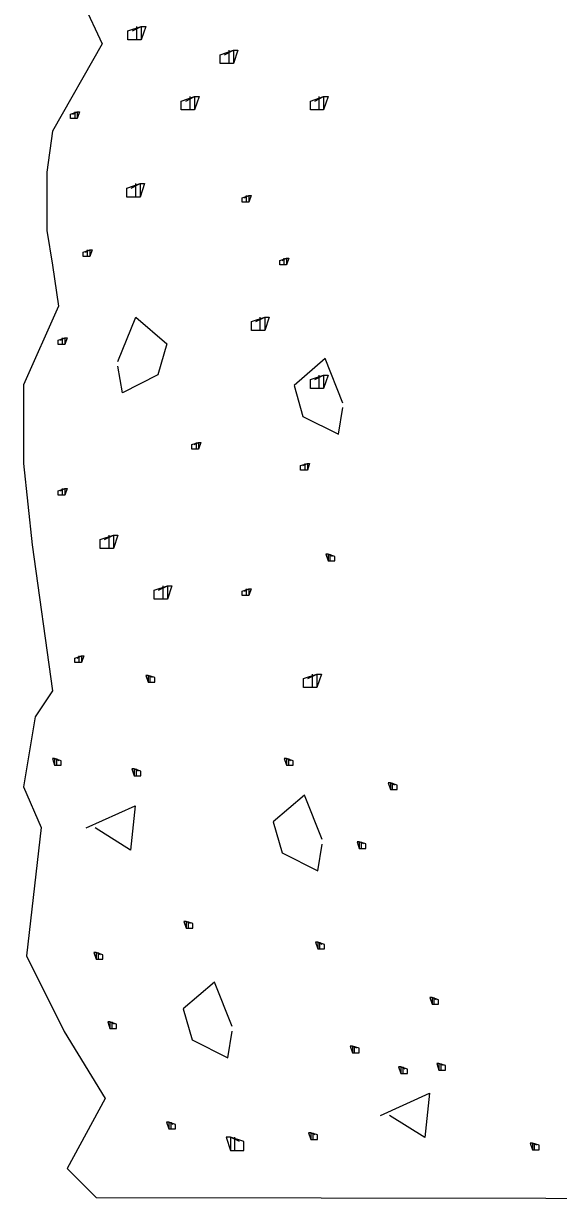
# Model space of a CAD drawing. Extents: x 2133490 to 2172050, y 2138301 to 2145980.
# Drawn here: x 2142648.4 to 2142740.7, y 2142044.9 to 2142248.1 of the extents above; entities that cross this region are included whole.
import ezdxf

# ---------------------------------------------------------------- set-up
doc = ezdxf.new("R2010")
doc.units = 0
doc.layers.add('ROW_PR_Notes', color=7, linetype='Continuous')

msp = doc.modelspace()

# ---------------------------------------------------------------- linework, layer by layer
at = {"layer": 'ROW_PR_Notes'}
for points in [[(2142655.45, 2142258.64), (2142661.99, 2142244.56), (2142653.44, 2142229.47), (2142652.44, 2142222.43), (2142652.44, 2142212.37), (2142653.44, 2142206.34), (2142654.45, 2142199.3), (2142648.42, 2142185.73), (2142648.42, 2142172.15), (2142649.92, 2142158.07), (2142653.44, 2142132.92), (2142650.42, 2142128.4), (2142648.42, 2142116.33), (2142651.43, 2142109.29), (2142648.92, 2142087.17), (2142655.45, 2142074.09), (2142662.49, 2142062.53), (2142655.95, 2142050.46), (2142660.98, 2142045.43)], [(2142660.98, 2142045.43), (2143010.34, 2142044.93), (2143010.85, 2142051.47), (2143009.84, 2142058.5), (2143009.84, 2142065.04), (2143013.86, 2142073.09), (2143011.85, 2142083.14), (2143009.84, 2142094.71), (2143007.83, 2142105.78), (2143011.35, 2142117.84), (2143009.84, 2142129.91), (2143005.31, 2142143.49), (2142999.79, 2142155.05), (2142994.26, 2142166.62), (2143000.29, 2142193.27), (2143000.29, 2142209.86), (2143005.31, 2142227.97), (2143008.83, 2142256.12)], [(2142667.2, 2142246.79), (2142668.73, 2142247.56), (2142668.73, 2142245.25), (2142667.97, 2142245.25), (2142666.43, 2142245.25), (2142666.43, 2142245.25), (2142666.43, 2142246.79), (2142668.73, 2142247.56), (2142669.5, 2142247.56), (2142668.73, 2142245.25), (2142667.97, 2142245.25), (2142667.97, 2142247.56)], [(2142683.13, 2142242.7), (2142684.67, 2142243.46), (2142684.67, 2142241.16), (2142683.9, 2142241.16), (2142682.37, 2142241.16), (2142682.37, 2142241.16), (2142682.37, 2142242.7), (2142684.67, 2142243.46), (2142685.43, 2142243.46), (2142684.67, 2142241.16), (2142683.9, 2142241.16), (2142683.9, 2142243.46)], [(2142676.41, 2142234.69), (2142677.95, 2142235.46), (2142677.95, 2142233.16), (2142677.18, 2142233.16), (2142675.64, 2142233.16), (2142675.64, 2142233.16), (2142675.64, 2142234.69), (2142677.95, 2142235.46), (2142678.71, 2142235.46), (2142677.95, 2142233.16), (2142677.18, 2142233.16), (2142677.18, 2142235.46)], [(2142698.69, 2142234.69), (2142700.22, 2142235.46), (2142700.22, 2142233.16), (2142699.46, 2142233.16), (2142697.92, 2142233.16), (2142697.92, 2142233.16), (2142697.92, 2142234.69), (2142700.22, 2142235.46), (2142700.99, 2142235.46), (2142700.22, 2142233.16), (2142699.46, 2142233.16), (2142699.46, 2142235.46)], [(2142656.93, 2142232.44), (2142657.7, 2142232.83), (2142657.7, 2142231.67), (2142657.31, 2142231.67), (2142656.55, 2142231.67), (2142656.55, 2142231.67), (2142656.55, 2142232.44), (2142657.7, 2142232.83), (2142658.08, 2142232.83), (2142657.7, 2142231.67), (2142657.31, 2142231.67), (2142657.31, 2142232.83)], [(2142667.01, 2142219.67), (2142668.55, 2142220.44), (2142668.55, 2142218.13), (2142667.79, 2142218.13), (2142666.25, 2142218.13), (2142666.25, 2142218.13), (2142666.25, 2142219.67), (2142668.55, 2142220.44), (2142669.32, 2142220.44), (2142668.55, 2142218.13), (2142667.79, 2142218.13), (2142667.79, 2142220.44)], [(2142686.53, 2142218), (2142687.3, 2142218.38), (2142687.3, 2142217.23), (2142686.92, 2142217.23), (2142686.15, 2142217.23), (2142686.15, 2142217.23), (2142686.15, 2142218), (2142687.3, 2142218.38), (2142687.69, 2142218.38), (2142687.3, 2142217.23), (2142686.92, 2142217.23), (2142686.92, 2142218.38)], [(2142659.1, 2142208.61), (2142659.86, 2142208.99), (2142659.86, 2142207.84), (2142659.48, 2142207.84), (2142658.71, 2142207.84), (2142658.71, 2142207.84), (2142658.71, 2142208.61), (2142659.86, 2142208.99), (2142660.25, 2142208.99), (2142659.86, 2142207.84), (2142659.48, 2142207.84), (2142659.48, 2142208.99)], [(2142693.03, 2142207.16), (2142693.79, 2142207.55), (2142693.79, 2142206.4), (2142693.41, 2142206.4), (2142692.64, 2142206.4), (2142692.64, 2142206.4), (2142692.64, 2142207.16), (2142693.79, 2142207.55), (2142694.18, 2142207.55), (2142693.79, 2142206.4), (2142693.41, 2142206.4), (2142693.41, 2142207.55)], [(2142664.71, 2142189.73), (2142667.79, 2142197.4), (2142673.16, 2142192.8), (2142671.62, 2142187.43), (2142665.48, 2142184.36), (2142664.71, 2142188.96)], [(2142688.5, 2142196.64), (2142690.04, 2142197.4), (2142690.04, 2142195.1), (2142689.27, 2142195.1), (2142687.74, 2142195.1), (2142687.74, 2142195.1), (2142687.74, 2142196.64), (2142690.04, 2142197.4), (2142690.8, 2142197.4), (2142690.04, 2142195.1), (2142689.27, 2142195.1), (2142689.27, 2142197.4)], [(2142654.77, 2142193.44), (2142655.53, 2142193.83), (2142655.53, 2142192.68), (2142655.15, 2142192.68), (2142654.38, 2142192.68), (2142654.38, 2142192.68), (2142654.38, 2142193.44), (2142655.53, 2142193.83), (2142655.92, 2142193.83), (2142655.53, 2142192.68), (2142655.15, 2142192.68), (2142655.15, 2142193.83)], [(2142703.55, 2142182.55), (2142700.48, 2142190.23), (2142695.11, 2142185.62), (2142696.65, 2142180.25), (2142702.79, 2142177.18), (2142703.55, 2142181.79)], [(2142698.69, 2142186.61), (2142700.22, 2142187.37), (2142700.22, 2142185.07), (2142699.46, 2142185.07), (2142697.92, 2142185.07), (2142697.92, 2142185.07), (2142697.92, 2142186.61), (2142700.22, 2142187.37), (2142700.99, 2142187.37), (2142700.22, 2142185.07), (2142699.46, 2142185.07), (2142699.46, 2142187.37)], [(2142677.87, 2142175.39), (2142678.63, 2142175.78), (2142678.63, 2142174.62), (2142678.25, 2142174.62), (2142677.48, 2142174.62), (2142677.48, 2142174.62), (2142677.48, 2142175.39), (2142678.63, 2142175.78), (2142679.02, 2142175.78), (2142678.63, 2142174.62), (2142678.25, 2142174.62), (2142678.25, 2142175.78)], [(2142696.64, 2142171.78), (2142697.41, 2142172.16), (2142697.41, 2142171.01), (2142697.02, 2142171.01), (2142696.25, 2142171.01), (2142696.25, 2142171.01), (2142696.25, 2142171.78), (2142697.41, 2142172.16), (2142697.79, 2142172.16), (2142697.41, 2142171.01), (2142697.02, 2142171.01), (2142697.02, 2142172.16)], [(2142654.77, 2142167.44), (2142655.53, 2142167.83), (2142655.53, 2142166.68), (2142655.15, 2142166.68), (2142654.38, 2142166.68), (2142654.38, 2142166.68), (2142654.38, 2142167.44), (2142655.53, 2142167.83), (2142655.92, 2142167.83), (2142655.53, 2142166.68), (2142655.15, 2142166.68), (2142655.15, 2142167.83)], [(2142662.41, 2142159.02), (2142663.95, 2142159.79), (2142663.95, 2142157.48), (2142663.18, 2142157.48), (2142661.64, 2142157.48), (2142661.64, 2142157.48), (2142661.64, 2142159.02), (2142663.95, 2142159.79), (2142664.71, 2142159.79), (2142663.95, 2142157.48), (2142663.18, 2142157.48), (2142663.18, 2142159.79)], [(2142701.76, 2142156.09), (2142700.99, 2142156.48), (2142700.99, 2142155.33), (2142701.37, 2142155.33), (2142702.14, 2142155.33), (2142702.14, 2142155.33), (2142702.14, 2142156.09), (2142700.99, 2142156.48), (2142700.6, 2142156.48), (2142700.99, 2142155.33), (2142701.37, 2142155.33), (2142701.37, 2142156.48)], [(2142671.72, 2142150.25), (2142673.26, 2142151.02), (2142673.26, 2142148.71), (2142672.49, 2142148.71), (2142670.95, 2142148.71), (2142670.95, 2142148.71), (2142670.95, 2142150.25), (2142673.26, 2142151.02), (2142674.03, 2142151.02), (2142673.26, 2142148.71), (2142672.49, 2142148.71), (2142672.49, 2142151.02)], [(2142686.53, 2142150.11), (2142687.3, 2142150.5), (2142687.3, 2142149.35), (2142686.92, 2142149.35), (2142686.15, 2142149.35), (2142686.15, 2142149.35), (2142686.15, 2142150.11), (2142687.3, 2142150.5), (2142687.69, 2142150.5), (2142687.3, 2142149.35), (2142686.92, 2142149.35), (2142686.92, 2142150.5)], [(2142657.65, 2142138.56), (2142658.42, 2142138.94), (2142658.42, 2142137.79), (2142658.04, 2142137.79), (2142657.27, 2142137.79), (2142657.27, 2142137.79), (2142657.27, 2142138.56), (2142658.42, 2142138.94), (2142658.81, 2142138.94), (2142658.42, 2142137.79), (2142658.04, 2142137.79), (2142658.04, 2142138.94)], [(2142697.51, 2142135.01), (2142699.05, 2142135.77), (2142699.05, 2142133.47), (2142698.28, 2142133.47), (2142696.75, 2142133.47), (2142696.75, 2142133.47), (2142696.75, 2142135.01), (2142699.05, 2142135.77), (2142699.82, 2142135.77), (2142699.05, 2142133.47), (2142698.28, 2142133.47), (2142698.28, 2142135.77)], [(2142670.68, 2142135.17), (2142669.91, 2142135.55), (2142669.91, 2142134.4), (2142670.3, 2142134.4), (2142671.06, 2142134.4), (2142671.06, 2142134.4), (2142671.06, 2142135.17), (2142669.91, 2142135.55), (2142669.52, 2142135.55), (2142669.91, 2142134.4), (2142670.3, 2142134.4), (2142670.3, 2142135.55)], [(2142654.54, 2142120.81), (2142653.77, 2142121.2), (2142653.77, 2142120.05), (2142654.16, 2142120.05), (2142654.92, 2142120.05), (2142654.92, 2142120.05), (2142654.92, 2142120.81), (2142653.77, 2142121.2), (2142653.39, 2142121.2), (2142653.77, 2142120.05), (2142654.16, 2142120.05), (2142654.16, 2142121.2)], [(2142668.28, 2142119.02), (2142667.52, 2142119.41), (2142667.52, 2142118.25), (2142667.9, 2142118.25), (2142668.67, 2142118.25), (2142668.67, 2142118.25), (2142668.67, 2142119.02), (2142667.52, 2142119.41), (2142667.13, 2142119.41), (2142667.52, 2142118.25), (2142667.9, 2142118.25), (2142667.9, 2142119.41)], [(2142694.58, 2142120.81), (2142693.82, 2142121.2), (2142693.82, 2142120.05), (2142694.2, 2142120.05), (2142694.97, 2142120.05), (2142694.97, 2142120.05), (2142694.97, 2142120.81), (2142693.82, 2142121.2), (2142693.43, 2142121.2), (2142693.82, 2142120.05), (2142694.2, 2142120.05), (2142694.2, 2142121.2)], [(2142712.52, 2142116.63), (2142711.75, 2142117.02), (2142711.75, 2142115.86), (2142712.13, 2142115.86), (2142712.9, 2142115.86), (2142712.9, 2142115.86), (2142712.9, 2142116.63), (2142711.75, 2142117.02), (2142711.36, 2142117.02), (2142711.75, 2142115.86), (2142712.13, 2142115.86), (2142712.13, 2142117.02)], [(2142699.97, 2142107.22), (2142696.9, 2142114.89), (2142691.52, 2142110.29), (2142693.06, 2142104.91), (2142699.2, 2142101.84), (2142699.97, 2142106.45)], [(2142659.22, 2142109.23), (2142667.67, 2142113.07), (2142666.9, 2142105.39), (2142660.76, 2142109.23)], [(2142707.14, 2142106.46), (2142706.37, 2142106.85), (2142706.37, 2142105.7), (2142706.75, 2142105.7), (2142707.52, 2142105.7), (2142707.52, 2142105.7), (2142707.52, 2142106.46), (2142706.37, 2142106.85), (2142705.98, 2142106.85), (2142706.37, 2142105.7), (2142706.75, 2142105.7), (2142706.75, 2142106.85)], [(2142677.25, 2142092.72), (2142676.48, 2142093.1), (2142676.48, 2142091.95), (2142676.87, 2142091.95), (2142677.64, 2142091.95), (2142677.64, 2142091.95), (2142677.64, 2142092.72), (2142676.48, 2142093.1), (2142676.1, 2142093.1), (2142676.48, 2142091.95), (2142676.87, 2142091.95), (2142676.87, 2142093.1)], [(2142699.96, 2142089.13), (2142699.2, 2142089.51), (2142699.2, 2142088.36), (2142699.58, 2142088.36), (2142700.35, 2142088.36), (2142700.35, 2142088.36), (2142700.35, 2142089.13), (2142699.2, 2142089.51), (2142698.81, 2142089.51), (2142699.2, 2142088.36), (2142699.58, 2142088.36), (2142699.58, 2142089.51)], [(2142661.71, 2142087.33), (2142660.94, 2142087.72), (2142660.94, 2142086.56), (2142661.33, 2142086.56), (2142662.1, 2142086.56), (2142662.1, 2142086.56), (2142662.1, 2142087.33), (2142660.94, 2142087.72), (2142660.56, 2142087.72), (2142660.94, 2142086.56), (2142661.33, 2142086.56), (2142661.33, 2142087.72)], [(2142684.43, 2142074.93), (2142681.36, 2142082.6), (2142675.98, 2142078), (2142677.52, 2142072.63), (2142683.66, 2142069.56), (2142684.43, 2142074.16)], [(2142719.69, 2142079.56), (2142718.92, 2142079.95), (2142718.92, 2142078.79), (2142719.31, 2142078.79), (2142720.07, 2142078.79), (2142720.07, 2142078.79), (2142720.07, 2142079.56), (2142718.92, 2142079.95), (2142718.54, 2142079.95), (2142718.92, 2142078.79), (2142719.31, 2142078.79), (2142719.31, 2142079.95)], [(2142664.1, 2142075.37), (2142663.33, 2142075.76), (2142663.33, 2142074.61), (2142663.72, 2142074.61), (2142664.49, 2142074.61), (2142664.49, 2142074.61), (2142664.49, 2142075.37), (2142663.33, 2142075.76), (2142662.95, 2142075.76), (2142663.33, 2142074.61), (2142663.72, 2142074.61), (2142663.72, 2142075.76)], [(2142705.94, 2142071.19), (2142705.18, 2142071.57), (2142705.18, 2142070.42), (2142705.56, 2142070.42), (2142706.33, 2142070.42), (2142706.33, 2142070.42), (2142706.33, 2142071.19), (2142705.18, 2142071.57), (2142704.79, 2142071.57), (2142705.18, 2142070.42), (2142705.56, 2142070.42), (2142705.56, 2142071.57)], [(2142720.88, 2142068.2), (2142720.12, 2142068.59), (2142720.12, 2142067.43), (2142720.5, 2142067.43), (2142721.27, 2142067.43), (2142721.27, 2142067.43), (2142721.27, 2142068.2), (2142720.12, 2142068.59), (2142719.73, 2142068.59), (2142720.12, 2142067.43), (2142720.5, 2142067.43), (2142720.5, 2142068.59)], [(2142714.31, 2142067.6), (2142713.54, 2142067.99), (2142713.54, 2142066.83), (2142713.93, 2142066.83), (2142714.69, 2142066.83), (2142714.69, 2142066.83), (2142714.69, 2142067.6), (2142713.54, 2142067.99), (2142713.16, 2142067.99), (2142713.54, 2142066.83), (2142713.93, 2142066.83), (2142713.93, 2142067.99)], [(2142710.03, 2142059.61), (2142718.47, 2142063.44), (2142717.7, 2142055.77), (2142711.56, 2142059.61)], [(2142674.26, 2142058.03), (2142673.5, 2142058.42), (2142673.5, 2142057.27), (2142673.88, 2142057.27), (2142674.65, 2142057.27), (2142674.65, 2142057.27), (2142674.65, 2142058.03), (2142673.5, 2142058.42), (2142673.11, 2142058.42), (2142673.5, 2142057.27), (2142673.88, 2142057.27), (2142673.88, 2142058.42)], [(2142698.77, 2142056.24), (2142698, 2142056.63), (2142698, 2142055.47), (2142698.39, 2142055.47), (2142699.16, 2142055.47), (2142699.16, 2142055.47), (2142699.16, 2142056.24), (2142698, 2142056.63), (2142697.62, 2142056.63), (2142698, 2142055.47), (2142698.39, 2142055.47), (2142698.39, 2142056.63)], [(2142685.68, 2142055.11), (2142684.14, 2142055.88), (2142684.14, 2142053.58), (2142684.91, 2142053.58), (2142686.44, 2142053.58), (2142686.44, 2142053.58), (2142686.44, 2142055.11), (2142684.14, 2142055.88), (2142683.38, 2142055.88), (2142684.14, 2142053.58), (2142684.91, 2142053.58), (2142684.91, 2142055.88)], [(2142737.02, 2142054.45), (2142736.25, 2142054.83), (2142736.25, 2142053.68), (2142736.64, 2142053.68), (2142737.41, 2142053.68), (2142737.41, 2142053.68), (2142737.41, 2142054.45), (2142736.25, 2142054.83), (2142735.87, 2142054.83), (2142736.25, 2142053.68), (2142736.64, 2142053.68), (2142736.64, 2142054.83)]]:
    msp.add_lwpolyline(points, dxfattribs=at)

doc.saveas('drawing.dxf')
